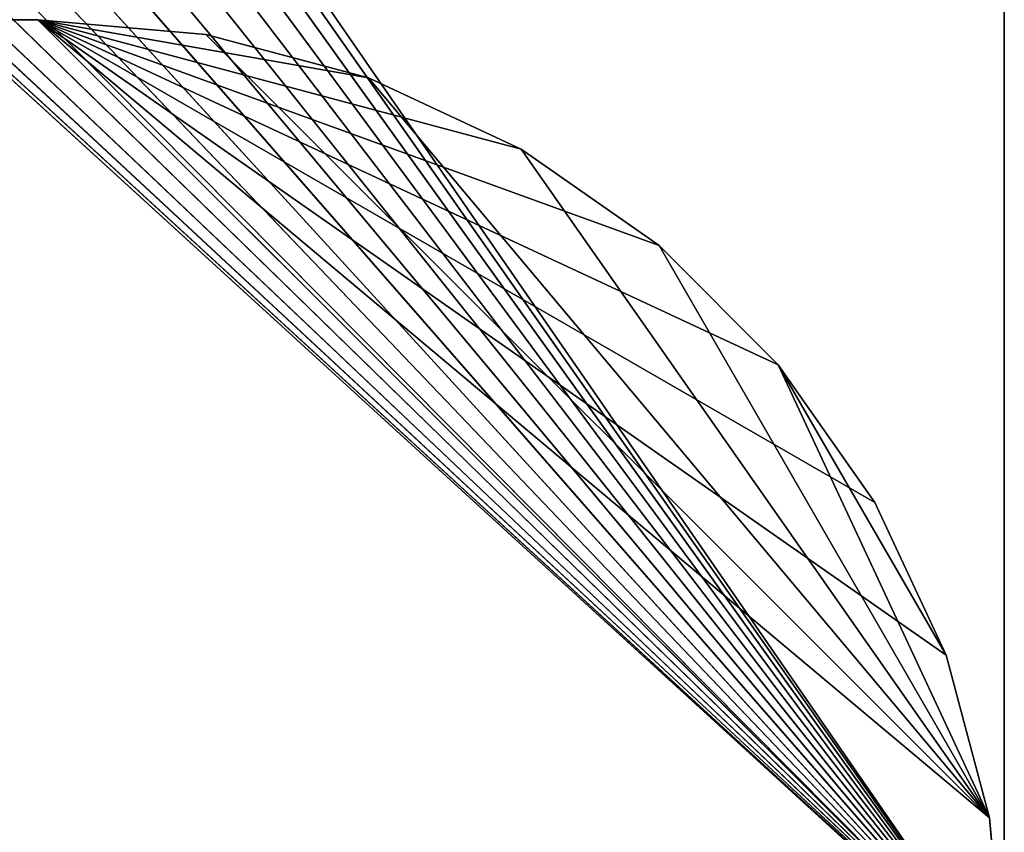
# Model space of a CAD drawing. Extents: x 0.4 to 80.4, y 0.1 to 20.1.
# Tile 367 of 656: x 79.987 to 80.395, y 0.331 to 0.667. Entities that reach past the tile are written whole.
import ezdxf

# ---------------------------------------------------------------- set-up
doc = ezdxf.new("R2010")
doc.units = 0
doc.header["$LTSCALE"] = 2.54
doc.layers.get('0').update_dxf_attribs({"color": 13, "linetype": 'CONTINUOUS'})

# ---------------------------------------------------------------- blocks, each defined once
blk = doc.blocks.new('P__KA_KUCHENNA_MOLISA_STL')
at = {"color": 0}
for p, q in [((80.395, 19.86711, 89.4), (80.395, 0.26711, 89.4)), ((80.395, 0.26711, 89.5), (80.395, 19.86711, 89.5)), ((80.395, 19.86711, 89.5), (80.395, 0.26711, 89.4)), ((80.395, 19.86711, 89.4), (80.395, 0.26711, 89.4)), ((80.395, 19.86711, 89.5), (80.395, 0.26711, 89.4)), ((80.395, 0.26711, 89.5), (80.395, 19.86711, 89.5)), ((80.395, 0.26711, 89.5), (78.7239, 2.68682, 89.5)), ((80.395, 0.26711, 89.5), (78.7239, 2.68682, 89.5)), ((78.73969, 2.62789, 89.4), (80.395, 0.26711, 89.4)), ((78.73969, 2.62789, 89.4), (80.395, 0.26711, 89.4)), ((80.395, 0.26711, 89.5), (78.73969, 2.62789, 89.5)), ((80.395, 0.26711, 89.5), (78.73969, 2.62789, 89.5)), ((78.745, 2.56711, 89.4), (80.395, 0.26711, 89.4)), ((78.745, 2.56711, 89.4), (80.395, 0.26711, 89.4)), ((78.745, 2.56711, 89.5), (80.395, 0.26711, 89.5)), ((78.745, 2.56711, 89.5), (80.395, 0.26711, 89.5)), ((78.73969, 2.50633, 89.4), (80.395, 0.26711, 89.4)), ((78.73969, 2.50633, 89.4), (80.395, 0.26711, 89.4)), ((78.73969, 2.50633, 89.5), (80.395, 0.26711, 89.5)), ((78.73969, 2.50633, 89.5), (80.395, 0.26711, 89.5)), ((78.7239, 2.4474, 89.4), (80.395, 0.26711, 89.4)), ((78.7239, 2.4474, 89.4), (80.395, 0.26711, 89.4)), ((78.7239, 2.4474, 89.5), (80.395, 0.26711, 89.5)), ((78.7239, 2.4474, 89.5), (80.395, 0.26711, 89.5)), ((78.69811, 2.39211, 89.4), (80.395, 0.26711, 89.4)), ((78.69811, 2.39211, 89.4), (80.395, 0.26711, 89.4)), ((78.69811, 2.39211, 89.5), (80.395, 0.26711, 89.5)), ((78.69811, 2.39211, 89.5), (80.395, 0.26711, 89.5)), ((78.66312, 2.34213, 89.4), (80.395, 0.26711, 89.4)), ((78.66312, 2.34213, 89.4), (80.395, 0.26711, 89.4)), ((78.66312, 2.34213, 89.5), (80.395, 0.26711, 89.5)), ((78.66312, 2.34213, 89.5), (80.395, 0.26711, 89.5)), ((78.17003, 2.299, 89.4), (80.395, 0.26711, 89.4)), ((78.17003, 2.299, 89.4), (80.395, 0.26711, 89.4)), ((80.395, 0.26711, 89.4), (78.61998, 2.299, 89.4)), ((80.395, 0.26711, 89.4), (78.61998, 2.299, 89.4)), ((78.61998, 2.299, 89.5), (80.395, 0.26711, 89.5)), ((78.61998, 2.299, 89.5), (80.395, 0.26711, 89.5)), ((78.22, 2.264, 89.4), (80.395, 0.26711, 89.4)), ((78.22, 2.264, 89.4), (80.395, 0.26711, 89.4)), ((78.57, 2.264, 89.4), (80.395, 0.26711, 89.4)), ((78.57, 2.264, 89.4), (80.395, 0.26711, 89.4)), ((78.57, 2.264, 89.5), (80.395, 0.26711, 89.5)), ((78.57, 2.264, 89.5), (80.395, 0.26711, 89.5)), ((78.27529, 2.23822, 89.4), (80.395, 0.26711, 89.4)), ((78.27529, 2.23822, 89.4), (80.395, 0.26711, 89.4)), ((78.27529, 2.23822, 89.5), (80.395, 0.26711, 89.5)), ((78.27529, 2.23822, 89.5), (80.395, 0.26711, 89.5)), ((78.51471, 2.23822, 89.4), (80.395, 0.26711, 89.4)), ((78.51471, 2.23822, 89.4), (80.395, 0.26711, 89.4)), ((78.51471, 2.23822, 89.5), (80.395, 0.26711, 89.5)), ((78.51471, 2.23822, 89.5), (80.395, 0.26711, 89.5)), ((78.33423, 2.22243, 89.4), (80.395, 0.26711, 89.4)), ((78.33423, 2.22243, 89.4), (80.395, 0.26711, 89.4)), ((78.33423, 2.22243, 89.5), (80.395, 0.26711, 89.5)), ((78.33423, 2.22243, 89.5), (80.395, 0.26711, 89.5)), ((78.45578, 2.22243, 89.4), (80.395, 0.26711, 89.4)), ((78.45578, 2.22243, 89.4), (80.395, 0.26711, 89.4)), ((78.45578, 2.22243, 89.5), (80.395, 0.26711, 89.5)), ((78.45578, 2.22243, 89.5), (80.395, 0.26711, 89.5)), ((78.395, 2.21711, 89.4), (80.395, 0.26711, 89.4)), ((78.395, 2.21711, 89.4), (80.395, 0.26711, 89.4)), ((78.395, 2.21711, 89.5), (80.395, 0.26711, 89.5)), ((78.395, 2.21711, 89.5), (80.395, 0.26711, 89.5)), ((0.395, 0.26711, 70.4), (79.995, 0.66711, 70.4)), ((0.395, 0.26711, 70.4), (79.995, 0.66711, 70.4)), ((0.795, 0.66711, 70.3), (79.995, 0.66711, 70.3)), ((79.995, 0.66711, 70.4), (0.795, 0.66711, 70.4)), ((0.795, 0.66711, 70.3), (79.995, 0.66711, 70.3)), ((0.795, 0.66711, 70.3), (79.995, 0.66711, 70.4)), ((0.795, 0.66711, 70.3), (79.995, 0.66711, 70.4)), ((79.995, 0.66711, 70.4), (0.795, 0.66711, 70.4)), ((79.995, 0.66711, 70.3), (80.395, 0.26711, 70.3)), ((79.995, 0.66711, 70.3), (80.395, 0.26711, 70.3)), ((79.995, 0.66711, 70.3), (80.38893, 0.33657, 70.3)), ((79.995, 0.66711, 70.3), (80.38893, 0.33657, 70.3)), ((79.995, 0.66711, 70.3), (80.06447, 0.66103, 70.3)), ((80.06447, 0.66103, 70.4), (79.995, 0.66711, 70.4)), ((79.995, 0.66711, 70.4), (80.13181, 0.64299, 70.4)), ((80.395, 0.26711, 70.4), (79.995, 0.66711, 70.4)), ((80.395, 0.26711, 70.4), (79.995, 0.66711, 70.4)), ((80.38893, 0.33657, 70.4), (79.995, 0.66711, 70.4)), ((80.37088, 0.40392, 70.4), (79.995, 0.66711, 70.4)), ((80.38893, 0.33657, 70.4), (79.995, 0.66711, 70.4)), ((80.37088, 0.40392, 70.4), (79.995, 0.66711, 70.4)), ((80.34141, 0.46711, 70.4), (79.995, 0.66711, 70.4)), ((80.34141, 0.46711, 70.4), (79.995, 0.66711, 70.4)), ((80.30142, 0.52423, 70.4), (79.995, 0.66711, 70.4)), ((80.25212, 0.57353, 70.4), (79.995, 0.66711, 70.4)), ((80.30142, 0.52423, 70.4), (79.995, 0.66711, 70.4)), ((80.25212, 0.57353, 70.4), (79.995, 0.66711, 70.4)), ((80.195, 0.61352, 70.4), (79.995, 0.66711, 70.4)), ((80.195, 0.61352, 70.4), (79.995, 0.66711, 70.4)), ((79.995, 0.66711, 70.4), (80.13181, 0.64299, 70.4)), ((79.995, 0.66711, 70.4), (79.995, 0.66711, 70.3)), ((79.995, 0.66711, 70.4), (79.995, 0.66711, 70.3)), ((80.06447, 0.66103, 70.4), (79.995, 0.66711, 70.4)), ((80.06447, 0.66103, 70.4), (79.995, 0.66711, 70.3)), ((80.06447, 0.66103, 70.4), (79.995, 0.66711, 70.3)), ((79.995, 0.66711, 70.3), (80.06447, 0.66103, 70.3)), ((80.06447, 0.66103, 70.3), (80.38893, 0.33657, 70.3)), ((80.06447, 0.66103, 70.3), (80.38893, 0.33657, 70.3)), ((80.06447, 0.66103, 70.3), (80.13181, 0.64299, 70.3)), ((80.13181, 0.64299, 70.4), (80.06447, 0.66103, 70.4)), ((80.06447, 0.66103, 70.4), (80.06447, 0.66103, 70.3)), ((80.06447, 0.66103, 70.4), (80.06447, 0.66103, 70.3)), ((80.13181, 0.64299, 70.4), (80.06447, 0.66103, 70.4)), ((80.13181, 0.64299, 70.4), (80.06447, 0.66103, 70.3)), ((80.13181, 0.64299, 70.4), (80.06447, 0.66103, 70.3)), ((80.06447, 0.66103, 70.3), (80.13181, 0.64299, 70.3)), ((80.13181, 0.64299, 70.3), (80.38893, 0.33657, 70.3)), ((80.13181, 0.64299, 70.3), (80.195, 0.61352, 70.3)), ((80.13181, 0.64299, 70.3), (80.38893, 0.33657, 70.3)), ((80.195, 0.61352, 70.4), (80.13181, 0.64299, 70.4)), ((80.13181, 0.64299, 70.4), (80.13181, 0.64299, 70.3)), ((80.13181, 0.64299, 70.4), (80.13181, 0.64299, 70.3)), ((80.195, 0.61352, 70.4), (80.13181, 0.64299, 70.4)), ((80.195, 0.61352, 70.4), (80.13181, 0.64299, 70.3)), ((80.195, 0.61352, 70.4), (80.13181, 0.64299, 70.3)), ((80.13181, 0.64299, 70.3), (80.195, 0.61352, 70.3)), ((80.195, 0.61352, 70.3), (80.38893, 0.33657, 70.3)), ((80.195, 0.61352, 70.3), (80.38893, 0.33657, 70.3)), ((80.195, 0.61352, 70.3), (80.25212, 0.57353, 70.3)), ((80.25212, 0.57353, 70.4), (80.195, 0.61352, 70.4)), ((80.195, 0.61352, 70.4), (80.195, 0.61352, 70.3)), ((80.195, 0.61352, 70.4), (80.195, 0.61352, 70.3)), ((80.25212, 0.57353, 70.4), (80.195, 0.61352, 70.4)), ((80.25212, 0.57353, 70.4), (80.195, 0.61352, 70.3)), ((80.25212, 0.57353, 70.4), (80.195, 0.61352, 70.3)), ((80.195, 0.61352, 70.3), (80.25212, 0.57353, 70.3)), ((80.25212, 0.57353, 70.3), (80.38893, 0.33657, 70.3)), ((80.25212, 0.57353, 70.3), (80.38893, 0.33657, 70.3)), ((80.25212, 0.57353, 70.3), (80.30142, 0.52423, 70.3)), ((80.30142, 0.52423, 70.4), (80.25212, 0.57353, 70.4)), ((80.25212, 0.57353, 70.4), (80.25212, 0.57353, 70.3)), ((80.25212, 0.57353, 70.4), (80.25212, 0.57353, 70.3)), ((80.30142, 0.52423, 70.4), (80.25212, 0.57353, 70.4)), ((80.30142, 0.52423, 70.4), (80.25212, 0.57353, 70.3)), ((80.30142, 0.52423, 70.4), (80.25212, 0.57353, 70.3)), ((80.25212, 0.57353, 70.3), (80.30142, 0.52423, 70.3)), ((80.38893, 0.33657, 70.3), (80.30142, 0.52423, 70.3)), ((80.30142, 0.52423, 70.3), (80.37088, 0.40392, 70.3)), ((80.30142, 0.52423, 70.3), (80.37088, 0.40392, 70.3)), ((80.30142, 0.52423, 70.3), (80.34141, 0.46711, 70.3)), ((80.38893, 0.33657, 70.3), (80.30142, 0.52423, 70.3)), ((80.34141, 0.46711, 70.4), (80.30142, 0.52423, 70.4)), ((80.30142, 0.52423, 70.4), (80.30142, 0.52423, 70.3)), ((80.30142, 0.52423, 70.4), (80.30142, 0.52423, 70.3)), ((80.34141, 0.46711, 70.4), (80.30142, 0.52423, 70.4)), ((80.34141, 0.46711, 70.4), (80.30142, 0.52423, 70.3)), ((80.34141, 0.46711, 70.4), (80.30142, 0.52423, 70.3)), ((80.30142, 0.52423, 70.3), (80.34141, 0.46711, 70.3)), ((80.34141, 0.46711, 70.3), (80.37088, 0.40392, 70.3)), ((80.37088, 0.40392, 70.4), (80.34141, 0.46711, 70.4)), ((80.34141, 0.46711, 70.4), (80.34141, 0.46711, 70.3)), ((80.34141, 0.46711, 70.4), (80.34141, 0.46711, 70.3)), ((80.37088, 0.40392, 70.4), (80.34141, 0.46711, 70.4)), ((80.37088, 0.40392, 70.4), (80.34141, 0.46711, 70.3)), ((80.37088, 0.40392, 70.4), (80.34141, 0.46711, 70.3)), ((80.34141, 0.46711, 70.3), (80.37088, 0.40392, 70.3)), ((80.37088, 0.40392, 70.3), (80.38893, 0.33657, 70.3)), ((80.38893, 0.33657, 70.4), (80.37088, 0.40392, 70.4)), ((80.37088, 0.40392, 70.4), (80.37088, 0.40392, 70.3)), ((80.37088, 0.40392, 70.4), (80.37088, 0.40392, 70.3)), ((80.38893, 0.33657, 70.4), (80.37088, 0.40392, 70.4)), ((80.38893, 0.33657, 70.4), (80.37088, 0.40392, 70.3)), ((80.38893, 0.33657, 70.4), (80.37088, 0.40392, 70.3)), ((80.37088, 0.40392, 70.3), (80.38893, 0.33657, 70.3)), ((80.38893, 0.33657, 70.3), (80.395, 0.26711, 70.3)), ((80.395, 0.26711, 70.4), (80.38893, 0.33657, 70.4)), ((80.38893, 0.33657, 70.4), (80.38893, 0.33657, 70.3)), ((80.38893, 0.33657, 70.4), (80.38893, 0.33657, 70.3)), ((80.395, 0.26711, 70.4), (80.38893, 0.33657, 70.4)), ((80.395, 0.26711, 70.4), (80.38893, 0.33657, 70.3)), ((80.395, 0.26711, 70.4), (80.38893, 0.33657, 70.3)), ((80.38893, 0.33657, 70.3), (80.395, 0.26711, 70.3))]:
    blk.add_line(p, q, dxfattribs=at)
mesh = blk.add_polyface(dxfattribs=at)
corners = [(80.395, 19.86711, 89.5), (78.7239, 2.68682, 89.5), (80.395, 0.26711, 89.5)]
mesh.append_faces([[corners[k] for k in face] for face in [(0, 1, 2)]], dxfattribs={"color": 0})
mesh = blk.add_polyface(dxfattribs=at)
corners = [(80.395, 0.26711, 89.4), (78.73969, 2.62789, 89.4), (80.395, 19.86711, 89.4)]
mesh.append_faces([[corners[k] for k in face] for face in [(0, 1, 2)]], dxfattribs={"color": 0})
mesh = blk.add_polyface(dxfattribs=at)
corners = [(80.395, 19.86711, 89.5), (80.395, 0.26711, 89.4), (80.395, 19.86711, 89.4)]
mesh.append_faces([[corners[k] for k in face] for face in [(0, 1, 2)]], dxfattribs={"color": 0})
mesh = blk.add_polyface(dxfattribs=at)
corners = [(80.395, 19.86711, 89.5), (80.395, 0.26711, 89.5), (80.395, 0.26711, 89.4)]
mesh.append_faces([[corners[k] for k in face] for face in [(0, 1, 2)]], dxfattribs={"color": 0})
mesh = blk.add_polyface(dxfattribs=at)
corners = [(80.395, 0.26711, 89.5), (78.7239, 2.68682, 89.5), (78.73969, 2.62789, 89.5)]
mesh.append_faces([[corners[k] for k in face] for face in [(0, 1, 2)]], dxfattribs={"color": 0})
mesh = blk.add_polyface(dxfattribs=at)
corners = [(80.395, 0.26711, 89.4), (78.745, 2.56711, 89.4), (78.73969, 2.62789, 89.4)]
mesh.append_faces([[corners[k] for k in face] for face in [(0, 1, 2)]], dxfattribs={"color": 0})
mesh = blk.add_polyface(dxfattribs=at)
corners = [(80.395, 0.26711, 89.5), (78.73969, 2.62789, 89.5), (78.745, 2.56711, 89.5)]
mesh.append_faces([[corners[k] for k in face] for face in [(0, 1, 2)]], dxfattribs={"color": 0})
mesh = blk.add_polyface(dxfattribs=at)
corners = [(80.395, 0.26711, 89.4), (78.73969, 2.50633, 89.4), (78.745, 2.56711, 89.4)]
mesh.append_faces([[corners[k] for k in face] for face in [(0, 1, 2)]], dxfattribs={"color": 0})
mesh = blk.add_polyface(dxfattribs=at)
corners = [(80.395, 0.26711, 89.5), (78.745, 2.56711, 89.5), (78.73969, 2.50633, 89.5)]
mesh.append_faces([[corners[k] for k in face] for face in [(0, 1, 2)]], dxfattribs={"color": 0})
mesh = blk.add_polyface(dxfattribs=at)
corners = [(80.395, 0.26711, 89.4), (78.7239, 2.4474, 89.4), (78.73969, 2.50633, 89.4)]
mesh.append_faces([[corners[k] for k in face] for face in [(0, 1, 2)]], dxfattribs={"color": 0})
mesh = blk.add_polyface(dxfattribs=at)
corners = [(80.395, 0.26711, 89.5), (78.73969, 2.50633, 89.5), (78.7239, 2.4474, 89.5)]
mesh.append_faces([[corners[k] for k in face] for face in [(0, 1, 2)]], dxfattribs={"color": 0})
mesh = blk.add_polyface(dxfattribs=at)
corners = [(80.395, 0.26711, 89.4), (78.69811, 2.39211, 89.4), (78.7239, 2.4474, 89.4)]
mesh.append_faces([[corners[k] for k in face] for face in [(0, 1, 2)]], dxfattribs={"color": 0})
mesh = blk.add_polyface(dxfattribs=at)
corners = [(80.395, 0.26711, 89.5), (78.7239, 2.4474, 89.5), (78.69811, 2.39211, 89.5)]
mesh.append_faces([[corners[k] for k in face] for face in [(0, 1, 2)]], dxfattribs={"color": 0})
mesh = blk.add_polyface(dxfattribs=at)
corners = [(80.395, 0.26711, 89.4), (78.66312, 2.34213, 89.4), (78.69811, 2.39211, 89.4)]
mesh.append_faces([[corners[k] for k in face] for face in [(0, 1, 2)]], dxfattribs={"color": 0})
mesh = blk.add_polyface(dxfattribs=at)
corners = [(80.395, 0.26711, 89.5), (78.69811, 2.39211, 89.5), (78.66312, 2.34213, 89.5)]
mesh.append_faces([[corners[k] for k in face] for face in [(0, 1, 2)]], dxfattribs={"color": 0})
mesh = blk.add_polyface(dxfattribs=at)
corners = [(80.395, 0.26711, 89.4), (78.61998, 2.299, 89.4), (78.66312, 2.34213, 89.4)]
mesh.append_faces([[corners[k] for k in face] for face in [(0, 1, 2)]], dxfattribs={"color": 0})
mesh = blk.add_polyface(dxfattribs=at)
corners = [(80.395, 0.26711, 89.5), (78.66312, 2.34213, 89.5), (78.61998, 2.299, 89.5)]
mesh.append_faces([[corners[k] for k in face] for face in [(0, 1, 2)]], dxfattribs={"color": 0})
mesh = blk.add_polyface(dxfattribs=at)
corners = [(80.395, 0.26711, 89.4), (0.395, 0.26711, 89.4), (78.17003, 2.299, 89.4)]
mesh.append_faces([[corners[k] for k in face] for face in [(0, 1, 2)]], dxfattribs={"color": 0})
mesh = blk.add_polyface(dxfattribs=at)
corners = [(80.395, 0.26711, 89.4), (78.17003, 2.299, 89.4), (78.22, 2.264, 89.4)]
mesh.append_faces([[corners[k] for k in face] for face in [(0, 1, 2)]], dxfattribs={"color": 0})
mesh = blk.add_polyface(dxfattribs=at)
corners = [(80.395, 0.26711, 89.4), (78.57, 2.264, 89.4), (78.61998, 2.299, 89.4)]
mesh.append_faces([[corners[k] for k in face] for face in [(0, 1, 2)]], dxfattribs={"color": 0})
mesh = blk.add_polyface(dxfattribs=at)
corners = [(80.395, 0.26711, 89.5), (78.61998, 2.299, 89.5), (78.57, 2.264, 89.5)]
mesh.append_faces([[corners[k] for k in face] for face in [(0, 1, 2)]], dxfattribs={"color": 0})
mesh = blk.add_polyface(dxfattribs=at)
corners = [(80.395, 0.26711, 89.4), (78.22, 2.264, 89.4), (78.27529, 2.23822, 89.4)]
mesh.append_faces([[corners[k] for k in face] for face in [(0, 1, 2)]], dxfattribs={"color": 0})
mesh = blk.add_polyface(dxfattribs=at)
corners = [(80.395, 0.26711, 89.4), (78.51471, 2.23822, 89.4), (78.57, 2.264, 89.4)]
mesh.append_faces([[corners[k] for k in face] for face in [(0, 1, 2)]], dxfattribs={"color": 0})
mesh = blk.add_polyface(dxfattribs=at)
corners = [(80.395, 0.26711, 89.5), (78.57, 2.264, 89.5), (78.51471, 2.23822, 89.5)]
mesh.append_faces([[corners[k] for k in face] for face in [(0, 1, 2)]], dxfattribs={"color": 0})
mesh = blk.add_polyface(dxfattribs=at)
corners = [(80.395, 0.26711, 89.5), (78.27529, 2.23822, 89.5), (0.395, 0.26711, 89.5)]
mesh.append_faces([[corners[k] for k in face] for face in [(0, 1, 2)]], dxfattribs={"color": 0})
mesh = blk.add_polyface(dxfattribs=at)
corners = [(80.395, 0.26711, 89.4), (78.27529, 2.23822, 89.4), (78.33423, 2.22243, 89.4)]
mesh.append_faces([[corners[k] for k in face] for face in [(0, 1, 2)]], dxfattribs={"color": 0})
mesh = blk.add_polyface(dxfattribs=at)
corners = [(80.395, 0.26711, 89.5), (78.33423, 2.22243, 89.5), (78.27529, 2.23822, 89.5)]
mesh.append_faces([[corners[k] for k in face] for face in [(0, 1, 2)]], dxfattribs={"color": 0})
mesh = blk.add_polyface(dxfattribs=at)
corners = [(80.395, 0.26711, 89.4), (78.45578, 2.22243, 89.4), (78.51471, 2.23822, 89.4)]
mesh.append_faces([[corners[k] for k in face] for face in [(0, 1, 2)]], dxfattribs={"color": 0})
mesh = blk.add_polyface(dxfattribs=at)
corners = [(80.395, 0.26711, 89.5), (78.51471, 2.23822, 89.5), (78.45578, 2.22243, 89.5)]
mesh.append_faces([[corners[k] for k in face] for face in [(0, 1, 2)]], dxfattribs={"color": 0})
mesh = blk.add_polyface(dxfattribs=at)
corners = [(80.395, 0.26711, 89.4), (78.33423, 2.22243, 89.4), (78.395, 2.21711, 89.4)]
mesh.append_faces([[corners[k] for k in face] for face in [(0, 1, 2)]], dxfattribs={"color": 0})
mesh = blk.add_polyface(dxfattribs=at)
corners = [(80.395, 0.26711, 89.5), (78.395, 2.21711, 89.5), (78.33423, 2.22243, 89.5)]
mesh.append_faces([[corners[k] for k in face] for face in [(0, 1, 2)]], dxfattribs={"color": 0})
mesh = blk.add_polyface(dxfattribs=at)
corners = [(80.395, 0.26711, 89.4), (78.395, 2.21711, 89.4), (78.45578, 2.22243, 89.4)]
mesh.append_faces([[corners[k] for k in face] for face in [(0, 1, 2)]], dxfattribs={"color": 0})
mesh = blk.add_polyface(dxfattribs=at)
corners = [(80.395, 0.26711, 89.5), (78.45578, 2.22243, 89.5), (78.395, 2.21711, 89.5)]
mesh.append_faces([[corners[k] for k in face] for face in [(0, 1, 2)]], dxfattribs={"color": 0})
mesh = blk.add_polyface(dxfattribs=at)
corners = [(80.395, 0.26711, 70.3), (0.395, 0.26711, 70.3), (0.795, 0.66711, 70.3)]
mesh.append_faces([[corners[k] for k in face] for face in [(0, 1, 2)]], dxfattribs={"color": 0})
mesh = blk.add_polyface(dxfattribs=at)
corners = [(79.995, 0.66711, 70.4), (0.795, 0.66711, 70.4), (0.395, 0.26711, 70.4)]
mesh.append_faces([[corners[k] for k in face] for face in [(0, 1, 2)]], dxfattribs={"color": 0})
mesh = blk.add_polyface(dxfattribs=at)
corners = [(80.395, 0.26711, 70.4), (79.995, 0.66711, 70.4), (0.395, 0.26711, 70.4)]
mesh.append_faces([[corners[k] for k in face] for face in [(0, 1, 2)]], dxfattribs={"color": 0})
mesh = blk.add_polyface(dxfattribs=at)
corners = [(80.395, 0.26711, 70.3), (0.795, 0.66711, 70.3), (79.995, 0.66711, 70.3)]
mesh.append_faces([[corners[k] for k in face] for face in [(0, 1, 2)]], dxfattribs={"color": 0})
mesh = blk.add_polyface(dxfattribs=at)
corners = [(79.995, 0.66711, 70.4), (79.995, 0.66711, 70.3), (0.795, 0.66711, 70.3)]
mesh.append_faces([[corners[k] for k in face] for face in [(0, 1, 2)]], dxfattribs={"color": 0})
mesh = blk.add_polyface(dxfattribs=at)
corners = [(79.995, 0.66711, 70.4), (0.795, 0.66711, 70.3), (0.795, 0.66711, 70.4)]
mesh.append_faces([[corners[k] for k in face] for face in [(0, 1, 2)]], dxfattribs={"color": 0})
mesh = blk.add_polyface(dxfattribs=at)
corners = [(80.395, 0.26711, 70.3), (79.995, 0.66711, 70.3), (80.38893, 0.33657, 70.3)]
mesh.append_faces([[corners[k] for k in face] for face in [(0, 1, 2)]], dxfattribs={"color": 0})
mesh = blk.add_polyface(dxfattribs=at)
corners = [(80.38893, 0.33657, 70.3), (79.995, 0.66711, 70.3), (80.06447, 0.66103, 70.3)]
mesh.append_faces([[corners[k] for k in face] for face in [(0, 1, 2)]], dxfattribs={"color": 0})
mesh = blk.add_polyface(dxfattribs=at)
corners = [(80.13181, 0.64299, 70.4), (80.06447, 0.66103, 70.4), (79.995, 0.66711, 70.4)]
mesh.append_faces([[corners[k] for k in face] for face in [(0, 1, 2)]], dxfattribs={"color": 0})
mesh = blk.add_polyface(dxfattribs=at)
corners = [(80.395, 0.26711, 70.4), (80.38893, 0.33657, 70.4), (79.995, 0.66711, 70.4)]
mesh.append_faces([[corners[k] for k in face] for face in [(0, 1, 2)]], dxfattribs={"color": 0})
mesh = blk.add_polyface(dxfattribs=at)
corners = [(80.38893, 0.33657, 70.4), (80.37088, 0.40392, 70.4), (79.995, 0.66711, 70.4)]
mesh.append_faces([[corners[k] for k in face] for face in [(0, 1, 2)]], dxfattribs={"color": 0})
mesh = blk.add_polyface(dxfattribs=at)
corners = [(80.37088, 0.40392, 70.4), (80.34141, 0.46711, 70.4), (79.995, 0.66711, 70.4)]
mesh.append_faces([[corners[k] for k in face] for face in [(0, 1, 2)]], dxfattribs={"color": 0})
mesh = blk.add_polyface(dxfattribs=at)
corners = [(80.34141, 0.46711, 70.4), (80.30142, 0.52423, 70.4), (79.995, 0.66711, 70.4)]
mesh.append_faces([[corners[k] for k in face] for face in [(0, 1, 2)]], dxfattribs={"color": 0})
mesh = blk.add_polyface(dxfattribs=at)
corners = [(80.30142, 0.52423, 70.4), (80.25212, 0.57353, 70.4), (79.995, 0.66711, 70.4)]
mesh.append_faces([[corners[k] for k in face] for face in [(0, 1, 2)]], dxfattribs={"color": 0})
mesh = blk.add_polyface(dxfattribs=at)
corners = [(80.25212, 0.57353, 70.4), (80.195, 0.61352, 70.4), (79.995, 0.66711, 70.4)]
mesh.append_faces([[corners[k] for k in face] for face in [(0, 1, 2)]], dxfattribs={"color": 0})
mesh = blk.add_polyface(dxfattribs=at)
corners = [(80.195, 0.61352, 70.4), (80.13181, 0.64299, 70.4), (79.995, 0.66711, 70.4)]
mesh.append_faces([[corners[k] for k in face] for face in [(0, 1, 2)]], dxfattribs={"color": 0})
mesh = blk.add_polyface(dxfattribs=at)
corners = [(80.06447, 0.66103, 70.4), (79.995, 0.66711, 70.3), (79.995, 0.66711, 70.4)]
mesh.append_faces([[corners[k] for k in face] for face in [(0, 1, 2)]], dxfattribs={"color": 0})
mesh = blk.add_polyface(dxfattribs=at)
corners = [(80.06447, 0.66103, 70.4), (80.06447, 0.66103, 70.3), (79.995, 0.66711, 70.3)]
mesh.append_faces([[corners[k] for k in face] for face in [(0, 1, 2)]], dxfattribs={"color": 0})
mesh = blk.add_polyface(dxfattribs=at)
corners = [(80.38893, 0.33657, 70.3), (80.06447, 0.66103, 70.3), (80.13181, 0.64299, 70.3)]
mesh.append_faces([[corners[k] for k in face] for face in [(0, 1, 2)]], dxfattribs={"color": 0})
mesh = blk.add_polyface(dxfattribs=at)
corners = [(80.13181, 0.64299, 70.4), (80.06447, 0.66103, 70.3), (80.06447, 0.66103, 70.4)]
mesh.append_faces([[corners[k] for k in face] for face in [(0, 1, 2)]], dxfattribs={"color": 0})
mesh = blk.add_polyface(dxfattribs=at)
corners = [(80.13181, 0.64299, 70.4), (80.13181, 0.64299, 70.3), (80.06447, 0.66103, 70.3)]
mesh.append_faces([[corners[k] for k in face] for face in [(0, 1, 2)]], dxfattribs={"color": 0})
mesh = blk.add_polyface(dxfattribs=at)
corners = [(80.38893, 0.33657, 70.3), (80.13181, 0.64299, 70.3), (80.195, 0.61352, 70.3)]
mesh.append_faces([[corners[k] for k in face] for face in [(0, 1, 2)]], dxfattribs={"color": 0})
mesh = blk.add_polyface(dxfattribs=at)
corners = [(80.195, 0.61352, 70.4), (80.13181, 0.64299, 70.3), (80.13181, 0.64299, 70.4)]
mesh.append_faces([[corners[k] for k in face] for face in [(0, 1, 2)]], dxfattribs={"color": 0})
mesh = blk.add_polyface(dxfattribs=at)
corners = [(80.195, 0.61352, 70.4), (80.195, 0.61352, 70.3), (80.13181, 0.64299, 70.3)]
mesh.append_faces([[corners[k] for k in face] for face in [(0, 1, 2)]], dxfattribs={"color": 0})
mesh = blk.add_polyface(dxfattribs=at)
corners = [(80.38893, 0.33657, 70.3), (80.195, 0.61352, 70.3), (80.25212, 0.57353, 70.3)]
mesh.append_faces([[corners[k] for k in face] for face in [(0, 1, 2)]], dxfattribs={"color": 0})
mesh = blk.add_polyface(dxfattribs=at)
corners = [(80.25212, 0.57353, 70.4), (80.195, 0.61352, 70.3), (80.195, 0.61352, 70.4)]
mesh.append_faces([[corners[k] for k in face] for face in [(0, 1, 2)]], dxfattribs={"color": 0})
mesh = blk.add_polyface(dxfattribs=at)
corners = [(80.25212, 0.57353, 70.4), (80.25212, 0.57353, 70.3), (80.195, 0.61352, 70.3)]
mesh.append_faces([[corners[k] for k in face] for face in [(0, 1, 2)]], dxfattribs={"color": 0})
mesh = blk.add_polyface(dxfattribs=at)
corners = [(80.38893, 0.33657, 70.3), (80.25212, 0.57353, 70.3), (80.30142, 0.52423, 70.3)]
mesh.append_faces([[corners[k] for k in face] for face in [(0, 1, 2)]], dxfattribs={"color": 0})
mesh = blk.add_polyface(dxfattribs=at)
corners = [(80.30142, 0.52423, 70.4), (80.25212, 0.57353, 70.3), (80.25212, 0.57353, 70.4)]
mesh.append_faces([[corners[k] for k in face] for face in [(0, 1, 2)]], dxfattribs={"color": 0})
mesh = blk.add_polyface(dxfattribs=at)
corners = [(80.30142, 0.52423, 70.4), (80.30142, 0.52423, 70.3), (80.25212, 0.57353, 70.3)]
mesh.append_faces([[corners[k] for k in face] for face in [(0, 1, 2)]], dxfattribs={"color": 0})
mesh = blk.add_polyface(dxfattribs=at)
corners = [(80.38893, 0.33657, 70.3), (80.30142, 0.52423, 70.3), (80.37088, 0.40392, 70.3)]
mesh.append_faces([[corners[k] for k in face] for face in [(0, 1, 2)]], dxfattribs={"color": 0})
mesh = blk.add_polyface(dxfattribs=at)
corners = [(80.37088, 0.40392, 70.3), (80.30142, 0.52423, 70.3), (80.34141, 0.46711, 70.3)]
mesh.append_faces([[corners[k] for k in face] for face in [(0, 1, 2)]], dxfattribs={"color": 0})
mesh = blk.add_polyface(dxfattribs=at)
corners = [(80.30142, 0.52423, 70.4), (80.34141, 0.46711, 70.4), (80.30142, 0.52423, 70.3)]
mesh.append_faces([[corners[k] for k in face] for face in [(0, 1, 2)]], dxfattribs={"color": 0})
mesh = blk.add_polyface(dxfattribs=at)
corners = [(80.30142, 0.52423, 70.3), (80.34141, 0.46711, 70.4), (80.34141, 0.46711, 70.3)]
mesh.append_faces([[corners[k] for k in face] for face in [(0, 1, 2)]], dxfattribs={"color": 0})
mesh = blk.add_polyface(dxfattribs=at)
corners = [(80.34141, 0.46711, 70.4), (80.37088, 0.40392, 70.4), (80.34141, 0.46711, 70.3)]
mesh.append_faces([[corners[k] for k in face] for face in [(0, 1, 2)]], dxfattribs={"color": 0})
mesh = blk.add_polyface(dxfattribs=at)
corners = [(80.34141, 0.46711, 70.3), (80.37088, 0.40392, 70.4), (80.37088, 0.40392, 70.3)]
mesh.append_faces([[corners[k] for k in face] for face in [(0, 1, 2)]], dxfattribs={"color": 0})
mesh = blk.add_polyface(dxfattribs=at)
corners = [(80.37088, 0.40392, 70.4), (80.38893, 0.33657, 70.4), (80.37088, 0.40392, 70.3)]
mesh.append_faces([[corners[k] for k in face] for face in [(0, 1, 2)]], dxfattribs={"color": 0})
mesh = blk.add_polyface(dxfattribs=at)
corners = [(80.37088, 0.40392, 70.3), (80.38893, 0.33657, 70.4), (80.38893, 0.33657, 70.3)]
mesh.append_faces([[corners[k] for k in face] for face in [(0, 1, 2)]], dxfattribs={"color": 0})
mesh = blk.add_polyface(dxfattribs=at)
corners = [(80.38893, 0.33657, 70.4), (80.395, 0.26711, 70.4), (80.38893, 0.33657, 70.3)]
mesh.append_faces([[corners[k] for k in face] for face in [(0, 1, 2)]], dxfattribs={"color": 0})
mesh = blk.add_polyface(dxfattribs=at)
corners = [(80.38893, 0.33657, 70.3), (80.395, 0.26711, 70.4), (80.395, 0.26711, 70.3)]
mesh.append_faces([[corners[k] for k in face] for face in [(0, 1, 2)]], dxfattribs={"color": 0})

msp = doc.modelspace()

# ---------------------------------------------------------------- block references
at = {"color": 0}
msp.add_blockref('P__KA_KUCHENNA_MOLISA_STL', (0, 0), dxfattribs=at)

doc.saveas('drawing.dxf')
